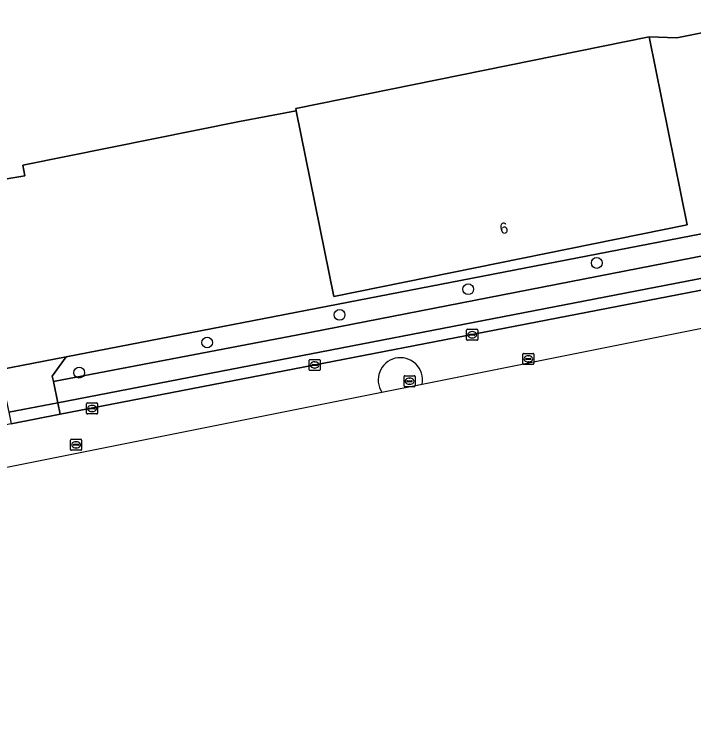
# Model space of a CAD drawing. Extents: x 161477 to 163040, y 383680 to 384871.
# Drawn here: x 162574 to 162635.5, y 383834.4 to 383898.3 of the extents above; entities that cross this region are included whole.
import ezdxf

# ---------------------------------------------------------------- set-up
doc = ezdxf.new("R2010")
doc.units = 0
for name, color, linetype in [('IMGEO_Boom', 7, 'Continuous'), ('IMGEO_Erf', 7, 'Continuous'), ('IMGEO_Groenvoorziening', 7, 'Continuous'), ('IMGEO_Hek', 7, 'Continuous'), ('IMGEO_Kolk', 7, 'Continuous'), ('IMGEO_Pand', 7, 'Continuous'), ('IMGEO_Pand_nummerreeks', 7, 'Continuous'), ('IMGEO_Rijbaan_lokaal_open', 7, 'Continuous'), ('IMGEO_Rioolput', 7, 'Continuous'), ('IMGEO_Terreindeel_onvherhard', 7, 'Continuous'), ('IMGEO_Voetpad_open', 7, 'Continuous')]:
    doc.layers.add(name, color=color, linetype=linetype)

msp = doc.modelspace()

# ---------------------------------------------------------------- linework, layer by layer
at = {"layer": 'IMGEO_Boom'}
for centre in [(162626.745, 383875.752), (162615.105, 383873.373), (162603.457, 383871.05), (162591.464, 383868.546), (162579.873, 383865.815)]:
    msp.add_circle(centre, 0.489, dxfattribs=at)
at = {"layer": 'IMGEO_Erf'}
for points in [[(162639.904, 383897.324), (162634.009, 383896.141), (162631.487, 383896.245), (162634.943, 383879.192), (162602.935, 383872.706), (162599.524, 383889.535), (162594.389, 383888.579), (162574.783, 383884.612), (162574.963, 383883.66), (162569.006, 383882.66)], [(162493.06, 383850.219), (162528.998, 383857.589), (162538.072, 383859.327), (162547.982, 383861.226), (162569.632, 383865.488), (162578.701, 383867.244), (162637.156, 383878.562)]]:
    msp.add_lwpolyline(points, dxfattribs=at)
at = {"layer": 'IMGEO_Groenvoorziening'}
for points in [[(162637.156, 383878.562), (162578.701, 383867.244), (162577.434, 383865.48), (162577.536, 383865), (162599.689, 383869.251), (162640.356, 383877.181), (162641.303, 383879.43)], [(162599.689, 383869.251), (162577.536, 383865), (162577.942, 383863.087), (162639.433, 383874.989), (162640.356, 383877.181)]]:
    msp.add_lwpolyline(points, close=True, dxfattribs=at)
at = {"layer": 'IMGEO_Hek'}
for points in [[(162631.487, 383896.245), (162634.009, 383896.141), (162639.904, 383897.324)], [(162569.006, 383882.66), (162574.963, 383883.66), (162574.783, 383884.612), (162594.389, 383888.579), (162599.524, 383889.535)]]:
    msp.add_lwpolyline(points, dxfattribs=at)
at = {"layer": 'IMGEO_Kolk'}
for p, q in [((162614.963, 383868.822), (162614.963, 383869.674)), ((162615.038, 383869.748), (162615.89, 383869.748)), ((162615.222, 383869.242), (162615.222, 383869.254)), ((162615.66, 383869.205), (162615.262, 383869.205)), ((162615.265, 383869.291), (162615.663, 383869.291)), ((162615.451, 383869.528), (162615.476, 383869.528)), ((162615.706, 383869.254), (162615.706, 383869.242)), ((162615.964, 383869.674), (162615.964, 383868.822)), ((162615.89, 383868.748), (162615.038, 383868.748)), ((162615.474, 383868.968), (162615.449, 383868.968)), ((162600.699, 383866.082), (162600.699, 383866.934)), ((162600.774, 383867.008), (162601.626, 383867.008)), ((162601.187, 383866.788), (162601.212, 383866.788)), ((162601.7, 383866.934), (162601.7, 383866.082)), ((162601.626, 383866.008), (162600.774, 383866.008)), ((162600.958, 383866.502), (162600.958, 383866.514)), ((162601.396, 383866.465), (162600.998, 383866.465)), ((162601.001, 383866.551), (162601.399, 383866.551)), ((162601.21, 383866.228), (162601.185, 383866.228)), ((162601.442, 383866.514), (162601.442, 383866.502)), ((162580.543, 383862.141), (162580.543, 383862.993)), ((162580.618, 383863.067), (162581.47, 383863.067)), ((162581.031, 383862.847), (162581.056, 383862.847)), ((162581.544, 383862.993), (162581.544, 383862.141)), ((162580.802, 383862.561), (162580.802, 383862.573)), ((162581.24, 383862.524), (162580.842, 383862.524)), ((162580.845, 383862.61), (162581.243, 383862.61)), ((162581.054, 383862.287), (162581.029, 383862.287)), ((162581.286, 383862.573), (162581.286, 383862.561)), ((162581.47, 383862.067), (162580.618, 383862.067))]:
    msp.add_line(p, q, dxfattribs=at)
for points in [[(162614.963, 383868.822), (162614.963, 383869.674)], [(162615.038, 383869.748), (162615.89, 383869.748)], [(162615.964, 383869.674), (162615.964, 383868.822)], [(162615.89, 383868.748), (162615.038, 383868.748)], [(162600.699, 383866.082), (162600.699, 383866.934)], [(162600.774, 383867.008), (162601.626, 383867.008)], [(162601.7, 383866.934), (162601.7, 383866.082)], [(162601.626, 383866.008), (162600.774, 383866.008)], [(162580.543, 383862.141), (162580.543, 383862.993)], [(162580.618, 383863.067), (162581.47, 383863.067)], [(162581.544, 383862.993), (162581.544, 383862.141)], [(162581.47, 383862.067), (162580.618, 383862.067)]]:
    msp.add_lwpolyline(points, dxfattribs=at)
for centre, radius, start, end in [((162615.04, 383869.672), 0.0765, 91.55205, 178.44795), ((162615.04, 383869.672), 0.0765, 91.55205, 178.44795), ((162615.262, 383869.251), 0.0403, 85.87752, 175.75265), ((162615.259, 383869.241), 0.0366, 178.93798, 274.71019), ((162615.663, 383869.248), 0.043, 264.86636, 352.45326), ((162615.667, 383869.253), 0.0386, 1.73085, 96.63898), ((162615.888, 383869.672), 0.0765, 1.55205, 88.44795), ((162615.888, 383869.672), 0.0765, 1.55205, 88.44795), ((162615.04, 383868.824), 0.0765, 181.55205, 268.44795), ((162615.04, 383868.824), 0.0765, 181.55205, 268.44795), ((162615.888, 383868.824), 0.0765, 271.55205, 358.44795), ((162615.888, 383868.824), 0.0765, 271.55205, 358.44795), ((162600.776, 383866.932), 0.0765, 91.55205, 178.44795), ((162600.776, 383866.932), 0.0765, 91.55205, 178.44795), ((162601.624, 383866.932), 0.0765, 1.55205, 88.44795), ((162601.624, 383866.932), 0.0765, 1.55205, 88.44795), ((162600.776, 383866.084), 0.0765, 181.55205, 268.44795), ((162600.776, 383866.084), 0.0765, 181.55205, 268.44795), ((162600.998, 383866.511), 0.0403, 85.87752, 175.75265), ((162600.995, 383866.501), 0.0366, 178.93798, 274.71019), ((162601.399, 383866.508), 0.043, 264.86636, 352.45326), ((162601.403, 383866.513), 0.0386, 1.73085, 96.63898), ((162601.624, 383866.084), 0.0765, 271.55205, 358.44795), ((162601.624, 383866.084), 0.0765, 271.55205, 358.44795), ((162580.62, 383862.991), 0.0765, 91.55205, 178.44795), ((162580.62, 383862.991), 0.0765, 91.55205, 178.44795), ((162581.468, 383862.991), 0.0765, 1.55205, 88.44795), ((162581.468, 383862.991), 0.0765, 1.55205, 88.44795), ((162580.842, 383862.57), 0.0403, 85.87752, 175.75265), ((162580.839, 383862.56), 0.0366, 178.93798, 274.71019), ((162581.243, 383862.567), 0.043, 264.86636, 352.45326), ((162581.247, 383862.572), 0.0386, 1.73085, 96.63898), ((162580.62, 383862.143), 0.0765, 181.55205, 268.44795), ((162580.62, 383862.143), 0.0765, 181.55205, 268.44795), ((162581.468, 383862.143), 0.0765, 271.55205, 358.44795), ((162581.468, 383862.143), 0.0765, 271.55205, 358.44795)]:
    msp.add_arc(centre, radius, start, end, dxfattribs=at)
for centre, major_axis, ratio, start_param, end_param in [((162615.45, 383869.248), (-0.387, 0.002), 0.722429, 4.712389, 7.853982), ((162615.475, 383869.248), (-0.39, 0.002), 0.717154, 1.570796, 4.712389), ((162601.186, 383866.508), (-0.387, 0.002), 0.722429, 4.712389, 7.853982), ((162601.211, 383866.508), (-0.39, 0.002), 0.717154, 1.570796, 4.712389), ((162581.03, 383862.567), (-0.387, 0.002), 0.722429, 4.712389, 7.853982), ((162581.055, 383862.567), (-0.39, 0.002), 0.717154, 1.570796, 4.712389)]:
    msp.add_ellipse(centre, major_axis=major_axis, ratio=ratio, start_param=start_param, end_param=end_param, dxfattribs=at)
at = {"layer": 'IMGEO_Pand'}
msp.add_lwpolyline([(162602.935, 383872.706), (162634.943, 383879.192), (162631.487, 383896.245), (162599.479, 383889.759), (162599.524, 383889.535)], close=True, dxfattribs=at)
at = {"layer": 'IMGEO_Rijbaan_lokaal_open'}
for points in [[(162610.925, 383864.772), (162670.009, 383876.596), (162728.725, 383884.959), (162840.215, 383897.073), (162840.215, 383897.073), (162839.714, 383900.885), (162829.069, 383899.452), (162819.373, 383898.172), (162809.281, 383896.986), (162798.054, 383895.656), (162795.087, 383895.308), (162790.582, 383894.78), (162779.127, 383893.403), (162766.303, 383891.905), (162756.538, 383890.745), (162743.024, 383889.212), (162730.088, 383887.615), (162723.056, 383886.834)], [(162688.666, 383883.378), (162648.815, 383875.718), (162644.463, 383874.875), (162639.64, 383873.942), (162578.152, 383862.037), (162573.704, 383861.176), (162564.383, 383859.261), (162553.036, 383857.11), (162551.535, 383856.823)], [(162607.293, 383864.045), (162610.925, 383864.772)], [(162526.28, 383851.819), (162522.107, 383850.879), (162503.154, 383847.099), (162500, 383846.468), (162458.821, 383838.257), (162459.434, 383834.44), (162511.583, 383844.891), (162607.293, 383864.045)]]:
    msp.add_lwpolyline(points, dxfattribs=at)
for start, end in [(103.55257, 213.85854), (103.55257, 213.85854), (348.77525, 103.55144), (348.77525, 103.55144)]:
    msp.add_arc((162608.958, 383865.162), 2.006, start, end, dxfattribs=at)
at = {"layer": 'IMGEO_Rioolput'}
for p, q in [((162620.046, 383866.633), (162620.046, 383867.485)), ((162620.121, 383867.559), (162620.973, 383867.559)), ((162620.534, 383867.339), (162620.559, 383867.339)), ((162621.047, 383867.485), (162621.047, 383866.633)), ((162620.305, 383867.053), (162620.305, 383867.065)), ((162620.743, 383867.016), (162620.345, 383867.016)), ((162620.348, 383867.102), (162620.746, 383867.102)), ((162620.557, 383866.779), (162620.532, 383866.779)), ((162620.789, 383867.065), (162620.789, 383867.053)), ((162620.973, 383866.559), (162620.121, 383866.559)), ((162609.296, 383864.613), (162609.296, 383865.465)), ((162609.371, 383865.539), (162610.223, 383865.539)), ((162610.297, 383865.465), (162610.297, 383864.613)), ((162609.555, 383865.033), (162609.555, 383865.045)), ((162609.993, 383864.996), (162609.595, 383864.996)), ((162609.598, 383865.082), (162609.996, 383865.082)), ((162609.807, 383864.759), (162609.782, 383864.759)), ((162609.784, 383865.319), (162609.809, 383865.319)), ((162610.039, 383865.045), (162610.039, 383865.033)), ((162610.223, 383864.539), (162609.371, 383864.539)), ((162579.094, 383858.85), (162579.094, 383859.702)), ((162579.169, 383859.776), (162580.021, 383859.776)), ((162580.095, 383859.702), (162580.095, 383858.85)), ((162579.353, 383859.27), (162579.353, 383859.282)), ((162579.791, 383859.233), (162579.393, 383859.233)), ((162579.396, 383859.319), (162579.794, 383859.319)), ((162579.605, 383858.996), (162579.58, 383858.996)), ((162579.582, 383859.556), (162579.607, 383859.556)), ((162579.837, 383859.282), (162579.837, 383859.27)), ((162580.021, 383858.776), (162579.169, 383858.776))]:
    msp.add_line(p, q, dxfattribs=at)
for points in [[(162620.046, 383866.633), (162620.046, 383867.485)], [(162620.121, 383867.559), (162620.973, 383867.559)], [(162621.047, 383867.485), (162621.047, 383866.633)], [(162620.973, 383866.559), (162620.121, 383866.559)], [(162609.296, 383864.613), (162609.296, 383865.465)], [(162609.371, 383865.539), (162610.223, 383865.539)], [(162610.297, 383865.465), (162610.297, 383864.613)], [(162610.223, 383864.539), (162609.371, 383864.539)], [(162579.094, 383858.85), (162579.094, 383859.702)], [(162579.169, 383859.776), (162580.021, 383859.776)], [(162580.095, 383859.702), (162580.095, 383858.85)], [(162580.021, 383858.776), (162579.169, 383858.776)]]:
    msp.add_lwpolyline(points, dxfattribs=at)
for centre, radius, start, end in [((162620.123, 383867.483), 0.0765, 91.55205, 178.44795), ((162620.123, 383867.483), 0.0765, 91.55205, 178.44795), ((162620.971, 383867.483), 0.0765, 1.55205, 88.44795), ((162620.971, 383867.483), 0.0765, 1.55205, 88.44795), ((162620.345, 383867.062), 0.0403, 85.87752, 175.75265), ((162620.342, 383867.052), 0.0366, 178.93798, 274.71019), ((162620.746, 383867.059), 0.043, 264.86636, 352.45326), ((162620.75, 383867.064), 0.0386, 1.73085, 96.63898), ((162620.123, 383866.635), 0.0765, 181.55205, 268.44795), ((162620.123, 383866.635), 0.0765, 181.55205, 268.44795), ((162620.971, 383866.635), 0.0765, 271.55205, 358.44795), ((162620.971, 383866.635), 0.0765, 271.55205, 358.44795), ((162609.373, 383865.463), 0.0765, 91.55205, 178.44795), ((162609.373, 383865.463), 0.0765, 91.55205, 178.44795), ((162610.221, 383865.463), 0.0765, 1.55205, 88.44795), ((162610.221, 383865.463), 0.0765, 1.55205, 88.44795), ((162609.595, 383865.042), 0.0403, 85.87752, 175.75265), ((162609.592, 383865.032), 0.0366, 178.93798, 274.71019), ((162609.996, 383865.039), 0.043, 264.86636, 352.45326), ((162610, 383865.044), 0.0386, 1.73085, 96.63898), ((162609.373, 383864.615), 0.0765, 181.55205, 268.44795), ((162609.373, 383864.615), 0.0765, 181.55205, 268.44795), ((162610.221, 383864.615), 0.0765, 271.55205, 358.44795), ((162610.221, 383864.615), 0.0765, 271.55205, 358.44795), ((162579.171, 383859.7), 0.0765, 91.55205, 178.44795), ((162579.171, 383859.7), 0.0765, 91.55205, 178.44795), ((162580.019, 383859.7), 0.0765, 1.55205, 88.44795), ((162580.019, 383859.7), 0.0765, 1.55205, 88.44795), ((162579.393, 383859.279), 0.0403, 85.87752, 175.75265), ((162579.39, 383859.269), 0.0366, 178.93798, 274.71019), ((162579.794, 383859.276), 0.043, 264.86636, 352.45326), ((162579.798, 383859.281), 0.0386, 1.73085, 96.63898), ((162579.171, 383858.852), 0.0765, 181.55205, 268.44795), ((162579.171, 383858.852), 0.0765, 181.55205, 268.44795), ((162580.019, 383858.852), 0.0765, 271.55205, 358.44795), ((162580.019, 383858.852), 0.0765, 271.55205, 358.44795)]:
    msp.add_arc(centre, radius, start, end, dxfattribs=at)
for centre, major_axis, ratio, start_param, end_param in [((162620.533, 383867.059), (-0.387, 0.002), 0.722429, 4.712389, 7.853982), ((162620.558, 383867.059), (-0.39, 0.002), 0.717154, 1.570796, 4.712389), ((162609.783, 383865.039), (-0.387, 0.002), 0.722429, 4.712389, 7.853982), ((162609.808, 383865.039), (-0.39, 0.002), 0.717154, 1.570796, 4.712389), ((162579.581, 383859.276), (-0.387, 0.002), 0.722429, 4.712389, 7.853982), ((162579.606, 383859.276), (-0.39, 0.002), 0.717154, 1.570796, 4.712389)]:
    msp.add_ellipse(centre, major_axis=major_axis, ratio=ratio, start_param=start_param, end_param=end_param, dxfattribs=at)
at = {"layer": 'IMGEO_Terreindeel_onvherhard'}
msp.add_lwpolyline([(162569.006, 383882.66), (162574.963, 383883.66), (162574.783, 383884.612), (162594.389, 383888.579), (162599.524, 383889.535), (162599.479, 383889.759), (162631.487, 383896.245), (162634.009, 383896.141), (162639.904, 383897.324)], dxfattribs=at)
at = {"layer": 'IMGEO_Voetpad_open'}
for points in [[(162639.64, 383873.942), (162639.433, 383874.989), (162577.942, 383863.087), (162578.152, 383862.037)], [(162577.536, 383865), (162577.434, 383865.48), (162578.701, 383867.244), (162569.632, 383865.488), (162569.937, 383864.035), (162572.981, 383864.622), (162573.495, 383862.226), (162577.942, 383863.087)], [(162578.152, 383862.037), (162577.942, 383863.087), (162573.495, 383862.226), (162573.704, 383861.176)]]:
    msp.add_lwpolyline(points, close=True, dxfattribs=at)

# ---------------------------------------------------------------- texts
at = {"layer": 'IMGEO_Pand_nummerreeks'}
msp.add_text('6', height=1, rotation=11.49926, dxfattribs=at).set_placement((162618.069, 383878.344))

doc.saveas('drawing.dxf')
